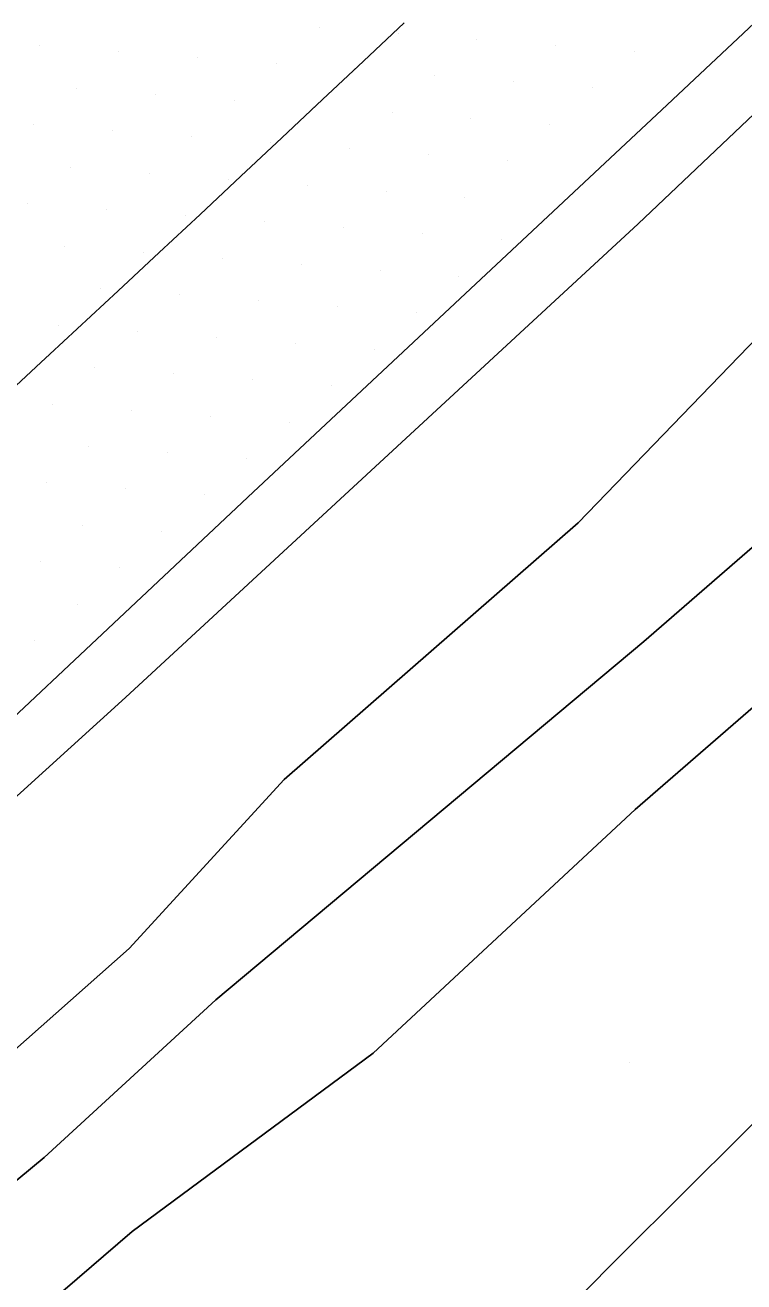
# Model space of a CAD drawing. Extents: x 1548934 to 1561348, y 809680 to 824075.
# Drawn here: x 1552083 to 1552115.1, y 810850.2 to 810906.3 of the extents above; entities that cross this region are included whole.
import ezdxf

# ---------------------------------------------------------------- set-up
doc = ezdxf.new("R2010")
doc.units = 0
for name, color, linetype in [('E_NCDOT_Vertical_Profile_Ground_Line', 7, 'Continuous'), ('Exist DTM QL2 LIDAR Elevation Point', 7, 'Continuous'), ('Exist DTM Scan Elevation Point', 7, 'Continuous'), ('P_RDY_Terminator_Cell', 7, 'Continuous'), ('PH Exist DTM Breakline', 7, 'Continuous')]:
    doc.layers.add(name, color=color, linetype=linetype)

msp = doc.modelspace()

# ---------------------------------------------------------------- linework, layer by layer
at = {"layer": 'E_NCDOT_Vertical_Profile_Ground_Line'}
msp.add_lwpolyline([(1551911.033, 810719.298), (1551923.424, 810730.276), (1551945.867, 810750.201), (1551968.023, 810770.431), (1551990.144, 810790.698), (1552012.283, 810810.947), (1552034.431, 810831.185), (1552056.423, 810851.59), (1552074.962, 810868.368), (1552093.191, 810885.476), (1552111.451, 810902.55), (1552129.675, 810919.663), (1552147.898, 810936.778), (1552166.164, 810953.847), (1552184.38, 810970.968), (1552202.566, 810988.121), (1552220.715, 811005.314), (1552238.802, 811022.599), (1552256.952, 811039.884)], dxfattribs=at)
at = {"layer": 'Exist DTM QL2 LIDAR Elevation Point'}
msp.add_line((1552110.028, 810860), (1552110.028, 810860), dxfattribs=at)
at = {"layer": 'Exist DTM Scan Elevation Point'}
for p, q in [((1552096.139, 810906.239), (1552096.139, 810906.239)), ((1552099.665, 810905.971), (1552099.665, 810905.971)), ((1552083.667, 810905.412), (1552083.667, 810905.412)), ((1552103.19, 810905.704), (1552103.19, 810905.704)), ((1552106.716, 810905.437), (1552106.716, 810905.437)), ((1552110.242, 810905.17), (1552110.242, 810905.17)), ((1552087.192, 810905.145), (1552087.192, 810905.145)), ((1552090.718, 810904.877), (1552090.718, 810904.877)), ((1552094.243, 810904.61), (1552094.243, 810904.61)), ((1552097.768, 810904.342), (1552097.768, 810904.342)), ((1552101.294, 810904.075), (1552101.294, 810904.075)), ((1552085.296, 810903.516), (1552085.296, 810903.516)), ((1552104.82, 810903.808), (1552104.82, 810903.808)), ((1552108.346, 810903.541), (1552108.346, 810903.541)), ((1552088.821, 810903.248), (1552088.821, 810903.248)), ((1552092.347, 810902.981), (1552092.347, 810902.981)), ((1552095.872, 810902.713), (1552095.872, 810902.713)), ((1552099.398, 810902.446), (1552099.398, 810902.446)), ((1552083.4, 810901.887), (1552083.4, 810901.887)), ((1552102.924, 810902.179), (1552102.924, 810902.179)), ((1552106.449, 810901.912), (1552106.449, 810901.912)), ((1552086.925, 810901.619), (1552086.925, 810901.619)), ((1552090.45, 810901.352), (1552090.45, 810901.352)), ((1552093.976, 810901.084), (1552093.976, 810901.084)), ((1552097.501, 810900.817), (1552097.501, 810900.817)), ((1552101.027, 810900.55), (1552101.027, 810900.55)), ((1552104.553, 810900.283), (1552104.553, 810900.283)), ((1552085.028, 810899.99), (1552085.028, 810899.99)), ((1552088.554, 810899.723), (1552088.554, 810899.723)), ((1552092.079, 810899.455), (1552092.079, 810899.455)), ((1552095.605, 810899.188), (1552095.605, 810899.188)), ((1552099.131, 810898.921), (1552099.131, 810898.921)), ((1552102.657, 810898.654), (1552102.657, 810898.654)), ((1552083.132, 810898.362), (1552083.132, 810898.362)), ((1552086.657, 810898.094), (1552086.657, 810898.094)), ((1552090.183, 810897.827), (1552090.183, 810897.827)), ((1552093.708, 810897.559), (1552093.708, 810897.559)), ((1552097.234, 810897.292), (1552097.234, 810897.292)), ((1552100.76, 810897.025), (1552100.76, 810897.025)), ((1552104.286, 810896.758), (1552104.286, 810896.758)), ((1552084.761, 810896.465), (1552084.761, 810896.465)), ((1552088.286, 810896.198), (1552088.286, 810896.198)), ((1552091.812, 810895.93), (1552091.812, 810895.93)), ((1552095.338, 810895.663), (1552095.338, 810895.663)), ((1552098.864, 810895.396), (1552098.864, 810895.396)), ((1552102.39, 810895.129), (1552102.39, 810895.129)), ((1552086.39, 810894.569), (1552086.39, 810894.569)), ((1552089.916, 810894.301), (1552089.916, 810894.301)), ((1552093.441, 810894.034), (1552093.441, 810894.034)), ((1552096.967, 810893.767), (1552096.967, 810893.767)), ((1552100.493, 810893.5), (1552100.493, 810893.5)), ((1552084.494, 810892.94), (1552084.494, 810892.94)), ((1552088.019, 810892.672), (1552088.019, 810892.672)), ((1552091.545, 810892.405), (1552091.545, 810892.405)), ((1552095.071, 810892.138), (1552095.071, 810892.138)), ((1552098.597, 810891.871), (1552098.597, 810891.871)), ((1552086.123, 810891.044), (1552086.123, 810891.044)), ((1552089.649, 810890.776), (1552089.649, 810890.776)), ((1552093.175, 810890.509), (1552093.175, 810890.509)), ((1552096.701, 810890.243), (1552096.701, 810890.243)), ((1552084.226, 810889.415), (1552084.226, 810889.415)), ((1552087.752, 810889.147), (1552087.752, 810889.147)), ((1552091.278, 810888.88), (1552091.278, 810888.88)), ((1552094.804, 810888.613), (1552094.804, 810888.613)), ((1552085.856, 810887.518), (1552085.856, 810887.518)), ((1552089.381, 810887.251), (1552089.381, 810887.251)), ((1552092.908, 810886.985), (1552092.908, 810886.985)), ((1552083.959, 810885.89), (1552083.959, 810885.89)), ((1552087.485, 810885.622), (1552087.485, 810885.622)), ((1552091.011, 810885.355), (1552091.011, 810885.355)), ((1552085.589, 810883.993), (1552085.589, 810883.993)), ((1552089.115, 810883.726), (1552089.115, 810883.726)), ((1552083.692, 810882.364), (1552083.692, 810882.364)), ((1552087.218, 810882.098), (1552087.218, 810882.098)), ((1552085.322, 810880.468), (1552085.322, 810880.468)), ((1552083.425, 810878.84), (1552083.425, 810878.84))]:
    msp.add_line(p, q, dxfattribs=at)
at = {"layer": 'P_RDY_Terminator_Cell'}
msp.add_lwpolyline([(1552099.947, 810906.432), (1552098.122, 810904.723), (1552096.298, 810903.014), (1552094.473, 810901.305), (1552092.649, 810899.595), (1552090.824, 810897.886), (1552089, 810896.177), (1552087.168, 810894.476), (1552085.332, 810892.779), (1552083.495, 810891.083), (1552081.659, 810889.387)], dxfattribs=at)
at = {"layer": 'PH Exist DTM Breakline'}
for points in [[(1552034.682, 810827.336), (1552045.39, 810836.839), (1552057.445, 810848.653), (1552073.238, 810863.394), (1552087.49, 810876.306), (1552110.392, 810897.468), (1552126.518, 810912.756), (1552142.148, 810926.371), (1552156.577, 810940.789), (1552169.312, 810953.067), (1552184.045, 810967.444), (1552198.882, 810980.586), (1552216.514, 810997.979), (1552233.022, 811012.993), (1552255.095, 811034.131)], [(1552037.768, 810816.551), (1552042.104, 810822.63), (1552054.176, 810835.577), (1552061.704, 810842.46), (1552077.67, 810856.277), (1552087.656, 810865.099), (1552094.583, 810872.644), (1552107.713, 810884.103), (1552116.59, 810893.297), (1552125.404, 810900.476), (1552133.466, 810907.83), (1552139.853, 810913.658), (1552147, 810920.641), (1552159.887, 810932.306), (1552172.582, 810946.304), (1552184.866, 810957.618), (1552194.567, 810967.528), (1552204.437, 810974.663), (1552215.344, 810984.003), (1552223.431, 810991.453), (1552233.87, 811001.991), (1552245.373, 811011.535), (1552259.168, 811025.274)], [(1552260.7, 811022.995), (1552248.034, 811010.769), (1552233.543, 810997.457), (1552221.25, 810985.158), (1552207.134, 810972.61), (1552199.275, 810963.735), (1552188.002, 810952.593), (1552172.863, 810937.123), (1552161.187, 810926.479), (1552151.347, 810915.54), (1552137.347, 810903.667), (1552124.625, 810890.931), (1552110.652, 810878.808), (1552091.531, 810862.813), (1552083.857, 810855.764), (1552069.192, 810843.636), (1552058.158, 810832.807), (1552047.02, 810823.128), (1552037.768, 810816.551)], [(1552046.12, 810786.569), (1552054.033, 810794.104), (1552062.003, 810801.976), (1552077.498, 810816.239), (1552085.283, 810826.764), (1552094.173, 810836.426), (1552100.294, 810842.018), (1552109.644, 810851.432), (1552120.557, 810862.276), (1552130.077, 810869.928), (1552143.778, 810883.605), (1552154.21, 810892.898), (1552160.014, 810898.151), (1552171.376, 810909.034), (1552183.341, 810925.585), (1552186.922, 810932.013), (1552195.927, 810941.338), (1552208.982, 810958.928), (1552218.943, 810971.036), (1552231.871, 810983.929), (1552244.433, 810995.107), (1552254.691, 811004.572), (1552265.022, 811015.68)], [(1552040.662, 810813.069), (1552048.523, 810819.488), (1552058.071, 810828.074), (1552074.209, 810840.794), (1552087.787, 810852.464), (1552098.559, 810860.428), (1552110.267, 810871.314), (1552123.063, 810882.398), (1552130.77, 810889.689), (1552140.68, 810900.509), (1552147.586, 810909.549), (1552154.799, 810915.833), (1552160.6, 810920.332), (1552163.962, 810921.743), (1552167.873, 810926.781), (1552174.291, 810934.209), (1552176.355, 810938.817), (1552179.087, 810942.151), (1552187.812, 810948.663), (1552193.917, 810954.134)]]:
    msp.add_lwpolyline(points, dxfattribs=at)

doc.saveas('drawing.dxf')
